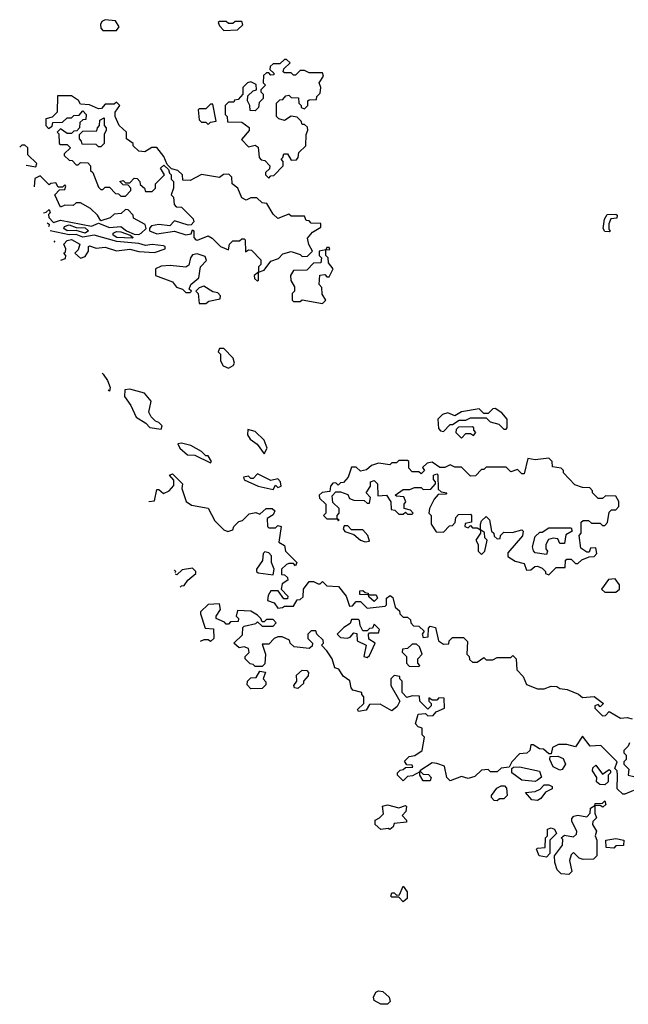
# Model space of a CAD drawing. Extents: x 2737310 to 2869991, y 870230 to 1012730.
# Tile 367 of 479: x 2742793 to 2745510, y 980932 to 985328. Entities that reach past the tile are written whole.
import ezdxf

# ---------------------------------------------------------------- set-up
doc = ezdxf.new("R2010")
doc.units = 0

msp = doc.modelspace()

# ---------------------------------------------------------------- linework, layer by layer
at = {"layer": '0CON02XD'}
for points in [[(2743225, 985280), (2743237.5, 985295), (2743221.7, 985321.7), (2743175, 985327.5), (2743160.7, 985319.3), (2743153.6, 985306.4), (2743155, 985290), (2743165, 985280), (2743225, 985280)], [(2743705, 985280), (2743765, 985282.5), (2743790, 985305), (2743785, 985320), (2743755, 985320), (2743745, 985310), (2743725, 985310), (2743715, 985320), (2743685, 985320), (2743680, 985315), (2743685, 985300), (2743705, 985280)], [(2743905, 984620), (2743915, 984630), (2743928.3, 984631.7), (2743970, 984675), (2743970, 984695), (2743960, 984705), (2743968.3, 984711.7), (2743971.7, 984728.3), (2743988.3, 984728.3), (2744005, 984700), (2744028.3, 984701.7), (2744037, 984713), (2744040, 984735), (2744070, 984765), (2744072.5, 984815), (2744080, 984835), (2744078.3, 984848.3), (2744065, 984860), (2744055, 984860), (2744050, 984875), (2744031.7, 984891.7), (2744005, 984897.5), (2743975, 984877.5), (2743950, 984885), (2743940, 984895), (2743940, 984955), (2743955, 984970), (2743968.3, 984971.7), (2743981.7, 984988.3), (2743995, 984990), (2744005, 984980), (2744038.3, 984978.3), (2744040, 984955), (2744050, 984945), (2744050, 984935), (2744065, 984930), (2744080, 984945), (2744080, 984965), (2744085, 984970), (2744118.3, 984971.7), (2744120, 984985), (2744135, 985000), (2744137.5, 985025), (2744130, 985045), (2744150, 985075), (2744145, 985090), (2744085, 985090), (2744065, 985100), (2744045, 985100), (2744025, 985080), (2744015, 985080), (2744005, 985090), (2743975, 985090), (2743970, 985095), (2743971.7, 985108.3), (2744000, 985135), (2743985, 985150), (2743975, 985150), (2743955, 985130), (2743925, 985130), (2743911.7, 985118.3), (2743910, 985105), (2743928.3, 985088.3), (2743928.3, 985081.7), (2743915, 985080), (2743905, 985090), (2743895, 985090), (2743881.7, 985078.3), (2743880, 985045), (2743890, 985035), (2743870, 985015), (2743870, 985005), (2743880, 984995), (2743880, 984975), (2743861.7, 984958.3), (2743860, 984935), (2743845, 984920), (2743821.7, 984921.7), (2743820, 984945), (2743810, 984965), (2743811.7, 984988.3), (2743835, 985010), (2743850, 985015), (2743848.3, 985038.3), (2743825, 985050), (2743810, 985045), (2743790, 985025), (2743790, 984995), (2743768.3, 984971.7), (2743751.7, 984968.3), (2743750, 984960), (2743725, 984960), (2743710, 984945), (2743710, 984905), (2743720, 984895), (2743721.7, 984871.7), (2743785, 984870), (2743817, 984847), (2743817, 984833), (2743783, 984793), (2743815, 984760), (2743845, 984767.5), (2743858.3, 984758.3), (2743863, 984713), (2743871.7, 984701.7), (2743888.3, 984698.3), (2743910, 984675), (2743908.3, 984661.7), (2743890, 984645), (2743890, 984635), (2743905, 984620)], [(2743855, 984160), (2743860, 984165), (2743860, 984200), (2743885, 984210), (2743915, 984250), (2743948.3, 984261.7), (2743968.3, 984281.7), (2744005, 984292.5), (2744045, 984280), (2744055, 984270), (2744078.3, 984271.7), (2744100, 984295), (2744083.6, 984323.6), (2744078.3, 984351.7), (2744100.7, 984379.3), (2744138.3, 984401.7), (2744138.3, 984418.3), (2744095, 984420), (2744085, 984430), (2744071.7, 984431.7), (2744065, 984450), (2744005, 984450), (2743995, 984460), (2743945, 984440), (2743925, 984460), (2743897, 984507), (2743875, 984510), (2743851.7, 984531.7), (2743825, 984532.5), (2743805, 984522.5), (2743785, 984532.5), (2743767.5, 984575), (2743742.5, 984595), (2743740, 984625), (2743727.5, 984637.5), (2743703, 984637), (2743685, 984622.5), (2743605, 984636.7), (2743555, 984610), (2743521.7, 984611.7), (2743520, 984635), (2743500, 984655), (2743471.7, 984661.7), (2743451.7, 984681.7), (2743436.1, 984716.1), (2743405, 984757.5), (2743383, 984757), (2743351.7, 984738.3), (2743325, 984740), (2743300, 984765), (2743300, 984775), (2743270, 984795), (2743270, 984825), (2743237.5, 984855), (2743220, 984895), (2743220, 984915), (2743240, 984945), (2743225, 984960), (2743215, 984950), (2743175, 984950), (2743158.3, 984931.7), (2743145, 984930), (2743105, 984947.5), (2743065, 984950), (2743056.4, 984966.4), (2743025, 984987.5), (2742961.7, 984988.3), (2742960, 984915), (2742938.3, 984891.7), (2742910, 984885), (2742910, 984855), (2742921.7, 984841.7), (2742938.3, 984851.7), (2742941.7, 984868.3), (2742985, 984870), (2743005, 984890), (2743025, 984890), (2743035, 984900), (2743058.3, 984901.7), (2743075, 984920), (2743090, 984905), (2743088.3, 984881.7), (2743075, 984880), (2743061.7, 984868.3), (2743060, 984845), (2743048.3, 984831.7), (2743035, 984830), (2743025, 984820), (2743005, 984820), (2742975, 984840), (2742960, 984825), (2742968.3, 984818.3), (2742970, 984775), (2742975, 984770), (2743005, 984770), (2743020, 984755), (2742991.7, 984728.3), (2742991.7, 984721.7), (2743015, 984700), (2743028.3, 984698.3), (2743045, 984680), (2743055, 984680), (2743065, 984690), (2743098.3, 984688.3), (2743110, 984675), (2743110, 984655), (2743120, 984645), (2743145, 984580), (2743155, 984570), (2743165, 984570), (2743175, 984580), (2743195, 984580), (2743221.7, 984551.7), (2743235, 984550), (2743245, 984540), (2743265, 984540), (2743290, 984565), (2743290, 984575), (2743278.3, 984588.3), (2743255, 984590), (2743240, 984605), (2743255, 984610), (2743265, 984600), (2743285, 984600), (2743305, 984620), (2743318.3, 984618.3), (2743330, 984605), (2743331.7, 984591.7), (2743350, 984575), (2743355, 984560), (2743385, 984560), (2743400, 984575), (2743400, 984595), (2743440, 984635), (2743422.5, 984665), (2743437.5, 984677.5), (2743458.3, 984658.3), (2743461.7, 984641.7), (2743470, 984635), (2743470, 984615), (2743480, 984605), (2743480, 984575), (2743470, 984545), (2743480, 984535), (2743483, 984503), (2743492.5, 984492.5), (2743515, 984490), (2743568.3, 984438.3), (2743570, 984425), (2743558.3, 984411.7), (2743545, 984410), (2743485, 984430), (2743463, 984407), (2743415, 984412.9), (2743382, 984408), (2743373, 984397), (2743373.3, 984385), (2743405, 984371.5), (2743485, 984383.8), (2743535, 984367.5), (2743558.3, 984371.7), (2743565, 984390), (2743570, 984385), (2743570, 984355), (2743580, 984345), (2743587, 984343), (2743635, 984362.5), (2743653, 984353), (2743690, 984315), (2743725, 984300), (2743730, 984325), (2743745, 984340), (2743775, 984340), (2743785, 984350), (2743795, 984350), (2743800, 984345), (2743801.7, 984291.7), (2743815, 984300), (2743828.3, 984298.3), (2743870, 984255), (2743870, 984235), (2743860, 984225), (2743860, 984200), (2743840, 984185), (2743841.7, 984171.7), (2743855, 984160)], [(2743635, 984860), (2743645, 984870), (2743670, 984875), (2743655, 984950), (2743645, 984950), (2743625, 984930), (2743595, 984930), (2743590, 984925), (2743595, 984880), (2743605, 984870), (2743625, 984870), (2743635, 984860)], [(2743155, 984760), (2743145, 984760), (2743135, 984770), (2743071.7, 984771.7), (2743070, 984785), (2743060, 984795), (2743060, 984815), (2743075, 984830), (2743138.3, 984831.7), (2743140, 984845), (2743150, 984855), (2743151.7, 984878.3), (2743170, 984890), (2743170, 984855), (2743180, 984845), (2743180, 984835), (2743170, 984815), (2743170, 984775), (2743155, 984760)], [(2742822.4, 984678.5), (2742865, 984670), (2742870, 984685), (2742830, 984725), (2742830, 984755), (2742817, 984767), (2742803, 984767), (2742793.4, 984757.8)], [(2742900.1, 984465.4), (2742911.7, 984468.3), (2742925, 984480), (2742930, 984465), (2742922.5, 984457.5), (2742924, 984445), (2742945, 984421.9), (2742975, 984432.5), (2743114.3, 984405.7), (2743145, 984420), (2743195, 984400), (2743245, 984403.8), (2743270.6, 984385), (2743305, 984370.9), (2743325, 984368.8), (2743335, 984374.5), (2743357.5, 984395), (2743353.8, 984413.8), (2743301.7, 984441.7), (2743300, 984455), (2743278.3, 984478.3), (2743265, 984480), (2743247, 984463), (2743215, 984460), (2743196.7, 984443.3), (2743155, 984430), (2743140, 984455), (2743110, 984485), (2743065, 984510), (2743045, 984510), (2743031.7, 984498.3), (2742995, 984500), (2742975, 984490), (2742950, 984545), (2742971.7, 984568.3), (2742995, 984570), (2743000, 984585), (2742995, 984590), (2742985, 984580), (2742965, 984580), (2742955, 984600), (2742933, 984597), (2742925, 984590), (2742885, 984630), (2742861.7, 984618.3), (2742857.6, 984582)], [(2745425, 984380), (2745405, 984382.5), (2745397.5, 984395), (2745403.6, 984436.4), (2745415, 984457.5), (2745455, 984460), (2745460, 984455), (2745458.3, 984441.7), (2745431.7, 984438.3), (2745423, 984417), (2745422.5, 984392.5), (2745430, 984385), (2745425, 984380)], [(2742916.4, 984420.9), (2742924.3, 984415), (2742923.3, 984405), (2742922.3, 984404.7)], [(2743085, 984373.9), (2743045, 984386.2), (2743005, 984384.6), (2742991.2, 984395), (2742993.8, 984405), (2743015, 984411.5), (2743045, 984399.4), (2743085, 984398.5), (2743100.8, 984385), (2743085, 984373.9)], [(2742977.5, 984253.5), (2742998.3, 984261.7), (2743000, 984275), (2742990, 984285), (2742998.3, 984291.7), (2743000, 984305), (2742990, 984325), (2743005, 984341.2), (2743024.2, 984345.8), (2743062.5, 984325), (2743055, 984300), (2743040, 984285), (2743065, 984262.5), (2743085, 984270), (2743100, 984295), (2743100, 984315), (2743105, 984317.5), (2743135, 984307.5), (2743175, 984312.5), (2743225, 984296.2), (2743285, 984302.5), (2743325, 984292.5), (2743395, 984288), (2743442.5, 984305), (2743442.5, 984315), (2743435, 984318), (2743385, 984324), (2743355, 984320), (2743325, 984328.1), (2743227.3, 984337.3), (2743125.7, 984365.7), (2743075, 984356.5), (2743045, 984368.2), (2743015, 984367.1), (2742929.6, 984384.6)], [(2743295, 984352.5), (2743226.7, 984355), (2743210, 984365), (2743210, 984375), (2743225, 984381.5), (2743245, 984380.4), (2743286, 984365), (2743300, 984355), (2743295, 984352.5)], [(2742945.8, 984340.3), (2742950, 984335), (2742948.1, 984334)], [(2744145, 984060), (2744160, 984075), (2744143, 984103), (2744141.7, 984131.7), (2744130, 984145), (2744133, 984187), (2744155, 984190), (2744165, 984180), (2744175, 984180), (2744192.5, 984215), (2744171.7, 984241.7), (2744170, 984265), (2744160, 984275), (2744160, 984300), (2744178.3, 984301.7), (2744175, 984310), (2744165, 984310), (2744160, 984300), (2744130, 984295), (2744130, 984275), (2744140, 984265), (2744138.3, 984241.7), (2744105, 984240), (2744075, 984210), (2744015, 984207.5), (2744002.5, 984185), (2744003, 984163), (2744020, 984135), (2744020, 984115), (2744010, 984105), (2744010, 984075), (2744015, 984070), (2744045, 984070), (2744055, 984077.5), (2744145, 984060)], [(2743555, 984110), (2743560, 984115), (2743550, 984125), (2743557.5, 984145), (2743592.5, 984175), (2743600, 984225), (2743627.7, 984252.3), (2743621.2, 984271.2), (2743585, 984282.9), (2743565, 984278), (2743555.8, 984265), (2743548.3, 984231.7), (2743535, 984223.3), (2743465, 984230), (2743425, 984227.5), (2743400, 984215), (2743400, 984185), (2743475, 984157.5), (2743493.9, 984133.9), (2743520, 984125), (2743535, 984110), (2743555, 984110)], [(2743625, 984060), (2743638.3, 984071.7), (2743688.3, 984081.7), (2743690, 984095), (2743678.3, 984108.3), (2743655, 984112.5), (2743615, 984137.5), (2743595, 984130), (2743580, 984115), (2743590, 984105), (2743595, 984060), (2743625, 984060)], [(2743725, 983772.5), (2743746.4, 983783.6), (2743752.5, 983795), (2743747, 983817), (2743705, 983860), (2743685, 983860), (2743680, 983845), (2743690, 983835), (2743690, 983805), (2743701.7, 983781.7), (2743725, 983772.5)], [(2743161.4, 983749.2), (2743165.9, 983745.9), (2743185, 983717.5), (2743196.7, 983685), (2743195, 983670), (2743188.9, 983673.8)], [(2743425, 983500), (2743430, 983515), (2743415, 983530), (2743400, 983535), (2743380, 983555), (2743370, 983575), (2743380, 983625), (2743350, 983660), (2743285, 983678), (2743262.5, 983675), (2743260.8, 983645), (2743288.8, 983605), (2743313.6, 983553.6), (2743356.4, 983526.4), (2743375, 983506.7), (2743425, 983500)], [(2744685, 983490), (2744715, 983520), (2744725, 983520), (2744755, 983540), (2744785, 983540), (2744805, 983550), (2744875, 983550), (2744893, 983533), (2744932.5, 983522.5), (2744955, 983500), (2744965, 983500), (2744970, 983505), (2744970, 983545), (2744945, 983572.5), (2744915, 983592.5), (2744905, 983590), (2744885, 983570), (2744865, 983570), (2744845, 983590), (2744765, 983577.5), (2744735, 983560), (2744705, 983572.5), (2744680, 983565), (2744660, 983545), (2744663, 983503), (2744671.7, 983491.7), (2744685, 983490)], [(2743885, 983390), (2743897.5, 983415), (2743885, 983450), (2743845, 983490), (2743811.7, 983498.3), (2743810, 983475), (2743822.5, 983455), (2743853, 983433), (2743885, 983390)], [(2744765, 983460), (2744785, 983480), (2744805, 983480), (2744818.3, 983471.7), (2744830, 983485), (2744820, 983495), (2744820, 983505), (2744815, 983510), (2744751.7, 983508.3), (2744741.7, 983498.3), (2744740, 983485), (2744765, 983460)], [(2743645, 983350), (2743650, 983355), (2743635, 983380), (2743625, 983380), (2743605, 983400), (2743557, 983427), (2743515, 983437.5), (2743500, 983435), (2743507.5, 983415), (2743542.5, 983385), (2743575, 983383.3), (2743645, 983350)], [(2745155, 982850), (2745188.3, 982881.7), (2745228.3, 982881.7), (2745230, 982915), (2745235, 982920), (2745255, 982920), (2745275, 982900), (2745285, 982900), (2745303, 982917), (2745335, 982930), (2745358.3, 982931.7), (2745370, 982945), (2745365, 982970), (2745341.7, 982968.3), (2745335, 982950), (2745325, 982950), (2745298.3, 982968.3), (2745290, 983025), (2745300, 983035), (2745300, 983085), (2745308.3, 983091.7), (2745331.7, 983091.7), (2745345, 983080), (2745385, 983080), (2745395, 983070), (2745405, 983070), (2745417, 983083), (2745425, 983130), (2745435, 983140), (2745455, 983140), (2745467.5, 983155), (2745467, 983177), (2745455, 983200), (2745408.3, 983201.7), (2745395, 983190), (2745375, 983190), (2745350, 983215), (2745350, 983225), (2745338.3, 983238.3), (2745305, 983240), (2745271.7, 983251.7), (2745220, 983305), (2745220, 983315), (2745210, 983325), (2745171.7, 983331.7), (2745170, 983355), (2745155, 983370), (2745095, 983362.5), (2745061.7, 983368.3), (2745045, 983300), (2745035, 983300), (2745015, 983320), (2744985, 983310), (2744965, 983330), (2744875, 983330), (2744865, 983320), (2744855, 983320), (2744828.3, 983291.7), (2744805, 983290), (2744765, 983330), (2744735, 983330), (2744715, 983340), (2744691.7, 983328.3), (2744668.3, 983328.3), (2744635, 983352.5), (2744611.7, 983348.3), (2744591.7, 983328.3), (2744600, 983315), (2744585, 983300), (2744575, 983310), (2744545, 983310), (2744530, 983325), (2744530, 983355), (2744525, 983360), (2744485, 983360), (2744475, 983350), (2744455, 983350), (2744445, 983340), (2744395, 983347.5), (2744363, 983337), (2744341.7, 983318.3), (2744315, 983312.5), (2744295, 983330), (2744275, 983330), (2744260, 983285), (2744238.3, 983261.7), (2744225, 983260), (2744215, 983250), (2744205, 983260), (2744191.7, 983258.3), (2744180, 983245), (2744178.3, 983221.7), (2744143, 983217), (2744130, 983205), (2744131.7, 983191.7), (2744160, 983165), (2744160, 983125), (2744150, 983115), (2744165, 983100), (2744210, 983100), (2744215, 983090), (2744220, 983095), (2744210, 983100), (2744210, 983115), (2744220, 983125), (2744220, 983145), (2744191.7, 983171.7), (2744188.3, 983201.7), (2744205, 983220), (2744225, 983220), (2744258.3, 983208.3), (2744265, 983190), (2744285, 983182.5), (2744331.7, 983181.7), (2744345, 983170), (2744355, 983170), (2744360, 983195), (2744340, 983215), (2744360, 983245), (2744360, 983265), (2744375, 983270), (2744390, 983255), (2744391.7, 983201.7), (2744430, 983205), (2744450, 983175), (2744451.7, 983141.7), (2744468.3, 983138.3), (2744485, 983120), (2744505, 983120), (2744515, 983130), (2744525, 983120), (2744545, 983120), (2744550, 983125), (2744538.3, 983138.3), (2744510, 983145), (2744510, 983165), (2744517.5, 983175), (2744508.3, 983198.3), (2744475, 983200), (2744470, 983205), (2744505, 983230), (2744535, 983230), (2744555, 983240), (2744585, 983240), (2744595, 983230), (2744628.3, 983231.7), (2744650, 983255), (2744650, 983265), (2744640, 983275), (2744640, 983295), (2744655, 983300), (2744660, 983295), (2744661.7, 983231.7), (2744675, 983220), (2744700, 983215), (2744695, 983210), (2744661.7, 983208.3), (2744643, 983187), (2744622.5, 983145), (2744620, 983125), (2744630, 983115), (2744630, 983075), (2744651.7, 983041.7), (2744685, 983040), (2744711.7, 983068.3), (2744725, 983070), (2744737, 983083), (2744740, 983105), (2744751.7, 983118.3), (2744805, 983120), (2744810, 983115), (2744810, 983085), (2744781.7, 983078.3), (2744780, 983065), (2744795, 983060), (2744805, 983070), (2744815, 983060), (2744835, 983060), (2744850, 983050), (2744850, 983035), (2744830, 983005), (2744840, 982985), (2744840, 982955), (2744855, 982940), (2744870, 982955), (2744880, 983005), (2744870, 983015), (2744868.3, 983038.3), (2744850, 983050), (2744850, 983075), (2744855, 983090), (2744875, 983110), (2744890, 983095), (2744900, 983045), (2744910, 983035), (2744911.7, 983021.7), (2744925, 983010), (2744938.3, 983011.7), (2744940, 983025), (2744955, 983040), (2744991.7, 983038.3), (2745035, 983050), (2745040, 983045), (2745037, 983023), (2744971.7, 982948.3), (2744971.7, 982931.7), (2745005, 982910), (2745045, 982900), (2745055, 982870), (2745075, 982872.5), (2745093, 982887), (2745105, 982887.5), (2745125, 982880), (2745140, 982865), (2745140, 982855), (2745155, 982850)], [(2743370.4, 983176.5), (2743395, 983180), (2743405, 983230), (2743415, 983230), (2743435, 983212.5), (2743460, 983225), (2743481.7, 983248.3), (2743481.7, 983271.7), (2743462.5, 983295), (2743475, 983300), (2743520, 983255), (2743517.5, 983235), (2743537, 983177), (2743560.7, 983160.7), (2743635, 983147.5), (2743665, 983090), (2743705, 983050), (2743723, 983043), (2743745, 983050), (2743750, 983065), (2743771.7, 983088.3), (2743788.3, 983091.7), (2743818.3, 983121.7), (2743847.5, 983127.5), (2743865, 983120), (2743893.8, 983146.2), (2743920, 983145), (2743932.5, 983135), (2743925, 983117.5), (2743898.3, 983101.7), (2743900, 983065), (2743905, 983060), (2743935, 983060), (2743945, 983070), (2743960, 983065), (2743950, 982995), (2743975, 982980), (2743980, 982955), (2744030, 982905), (2744025, 982890), (2744015, 982900), (2743995, 982900), (2743983.6, 982896.4), (2743962.5, 982875), (2743961.7, 982851.7), (2743975, 982850), (2743988.3, 982838.3), (2743990, 982825), (2743965, 982810), (2743960, 982785), (2743990, 982755), (2743988.3, 982741.7), (2743971.7, 982741.7), (2743947.5, 982777.5), (2743915, 982777.5), (2743903, 982757), (2743900, 982735), (2743930, 982725), (2743945, 982700), (2743967, 982703), (2743975, 982710), (2744015, 982710), (2744031.7, 982738.3), (2744045, 982740), (2744058.3, 982751.7), (2744060, 982785), (2744085, 982820), (2744105, 982820), (2744125, 982810), (2744135, 982810), (2744145, 982820), (2744165, 982800), (2744217, 982797), (2744250, 982755), (2744265, 982710), (2744278.3, 982711.7), (2744295, 982730), (2744315, 982730), (2744345, 982700), (2744425, 982710), (2744430, 982715), (2744430, 982745), (2744447.5, 982757.5), (2744458.3, 982748.3), (2744470, 982705), (2744488.3, 982688.3), (2744490, 982675), (2744505, 982660), (2744525, 982660), (2744538.3, 982648.3), (2744540, 982635), (2744551.7, 982621.7), (2744575, 982620), (2744598.3, 982598.3), (2744590, 982585), (2744595, 982570), (2744617, 982573), (2744618.3, 982611.7), (2744625, 982620), (2744650, 982615), (2744662.5, 982555), (2744685, 982540), (2744708.3, 982541.7), (2744710, 982555), (2744725, 982570), (2744775, 982570), (2744791.7, 982551.7), (2744790, 982495), (2744800, 982485), (2744801.7, 982471.7), (2744815, 982460), (2744835, 982460), (2744865, 982480), (2744875, 982470), (2744905, 982470), (2744925, 982480), (2744985, 982480), (2744995, 982490), (2745010, 982475), (2745012.5, 982425), (2745040, 982395), (2745055, 982360), (2745105, 982340), (2745135, 982340), (2745165, 982352.5), (2745191.7, 982351.7), (2745205, 982342.5), (2745237, 982337), (2745287, 982317), (2745305, 982302.5), (2745357, 982307), (2745400, 982275), (2745385, 982260), (2745375, 982270), (2745360, 982265), (2745360, 982255), (2745395, 982220), (2745408.3, 982221.7), (2745425, 982240), (2745475, 982210), (2745505, 982212.5), (2745527, 982207)], [(2743925, 983230), (2743935, 983250), (2743945, 983240), (2743960, 983245), (2743957.5, 983265), (2743945, 983277.5), (2743915, 983270), (2743855, 983300), (2743835, 983280), (2743825, 983280), (2743815, 983290), (2743792.5, 983285), (2743795, 983273.3), (2743857.5, 983245), (2743925, 983230)], [(2744335, 982996.7), (2744355, 983000), (2744347.5, 983025), (2744325, 983050), (2744275, 983050), (2744258.3, 983068.3), (2744241.7, 983068.3), (2744237.5, 983055), (2744245, 983043.3), (2744285, 983030), (2744315, 983003.8), (2744335, 982996.7)], [(2745145, 982940), (2745095, 982947.5), (2745086.4, 982956.4), (2745082.5, 982975), (2745095, 983020), (2745115, 983040), (2745125, 983040), (2745155, 983060), (2745255, 983060), (2745260, 983045), (2745231.7, 983028.3), (2745225, 982990), (2745205, 982990), (2745195, 983010), (2745175, 983012.5), (2745153.3, 983006.7), (2745142.5, 982985), (2745142.5, 982965), (2745150, 982955), (2745145, 982940)], [(2743925, 982850), (2743930, 982875), (2743917.5, 982905), (2743917.5, 982935), (2743905, 982947.5), (2743888.3, 982951.7), (2743880, 982945), (2743877, 982913), (2743850, 982875), (2743850, 982865), (2743858.3, 982858.3), (2743925, 982850)], [(2743485.6, 982860.6), (2743490, 982865), (2743485, 982870), (2743482.6, 982869)], [(2743509.7, 982794.7), (2743515, 982800), (2743527.5, 982802.5), (2743543.6, 982826.4), (2743580, 982855), (2743580, 982865), (2743565, 982880), (2743518.3, 982871.7), (2743495, 982850), (2743488.7, 982852.1)], [(2745455, 982772.5), (2745470, 982785), (2745470, 982805), (2745451.7, 982831.7), (2745421.7, 982828.3), (2745390, 982785), (2745405, 982772.5), (2745455, 982772.5)], [(2744375, 982730), (2744351.7, 982751.7), (2744350, 982760), (2744311.7, 982761.7), (2744311.7, 982778.3), (2744325, 982780), (2744335, 982770), (2744348.3, 982768.3), (2744350, 982760), (2744385, 982760), (2744390, 982745), (2744375, 982730)], [(2745533, 981887), (2745495, 981870), (2745485, 981870), (2745460, 981895), (2745462.5, 981955), (2745460, 981975), (2745450, 981985), (2745460, 982015), (2745387, 982087), (2745340, 982085), (2745305, 982130), (2745275, 982082.5), (2745235, 982092.5), (2745198.3, 982091.7), (2745171.7, 982078.3), (2745165, 982050), (2745155, 982050), (2745131.7, 982071.7), (2745113, 982073), (2745085, 982090), (2745075, 982090), (2745070, 982065), (2745057, 982053), (2745025, 982050), (2744990, 982015), (2744978.3, 981991.7), (2744943, 981987), (2744925, 981970), (2744895, 981970), (2744885, 981980), (2744855, 981977.5), (2744825, 981950), (2744795, 981940), (2744765, 981950), (2744715, 981930), (2744700, 981945), (2744690, 981995), (2744655, 982007.5), (2744635, 982010), (2744580, 981975), (2744595, 981960), (2744618.3, 981958.3), (2744630, 981945), (2744625, 981930), (2744595, 981930), (2744580, 981955), (2744580, 981970), (2744547, 981953), (2744525, 981950), (2744505, 981930), (2744480, 981955), (2744480, 981965), (2744491.7, 981978.3), (2744505, 981980), (2744515, 981990), (2744548.3, 981991.7), (2744545, 982000), (2744521.7, 982001.7), (2744511.7, 982018.3), (2744531.7, 982038.3), (2744557, 982043), (2744590, 982065), (2744600, 982125), (2744590, 982135), (2744590, 982165), (2744571.7, 982171.7), (2744560, 982185), (2744571.7, 982228.3), (2744605, 982230), (2744615, 982220), (2744638.3, 982221.7), (2744651.7, 982238.3), (2744690, 982255), (2744688.3, 982298.3), (2744665, 982300), (2744655, 982290), (2744635, 982290), (2744620, 982300), (2744620, 982285), (2744630, 982275), (2744630, 982265), (2744615, 982250), (2744580, 982285), (2744578.3, 982308.3), (2744545, 982310), (2744521.7, 982301.7), (2744500, 982325), (2744500, 982375), (2744490, 982385), (2744490, 982395), (2744465, 982400), (2744450, 982385), (2744450, 982355), (2744490, 982285), (2744478.3, 982261.7), (2744455, 982242.5), (2744401.7, 982271.7), (2744355, 982270), (2744340, 982245), (2744305, 982240), (2744301.7, 982248.3), (2744330, 982275), (2744330, 982305), (2744320, 982315), (2744320, 982325), (2744280, 982335), (2744272.5, 982345), (2744266.4, 982376.4), (2744237, 982397), (2744218.3, 982428.3), (2744200, 982435), (2744187.5, 982475), (2744165, 982510), (2744140, 982535), (2744150, 982545), (2744148.3, 982558.3), (2744120, 982585), (2744115, 982600), (2744095, 982600), (2744080, 982585), (2744080, 982565), (2744100, 982545), (2744098.3, 982531.7), (2744085, 982520), (2744018.3, 982528.3), (2744000, 982545), (2743998.3, 982558.3), (2743965, 982572.5), (2743945, 982572.5), (2743930, 982565), (2743905, 982540), (2743875, 982540), (2743890, 982495), (2743887, 982453), (2743875, 982440), (2743845, 982440), (2743835, 982450), (2743821.7, 982451.7), (2743800, 982475), (2743800, 982485), (2743817, 982503), (2743815, 982520), (2743795, 982527.5), (2743773, 982523), (2743750, 982545), (2743788.3, 982581.7), (2743790, 982615), (2743795, 982620), (2743847.5, 982632.5), (2743855, 982640), (2743875, 982620), (2743925, 982620), (2743937.5, 982635), (2743925, 982650), (2743895, 982650), (2743885, 982640), (2743875, 982640), (2743870, 982655), (2743855, 982670), (2743825, 982687.5), (2743765, 982690), (2743760, 982665), (2743770, 982655), (2743768.3, 982641.7), (2743735, 982640), (2743725, 982630), (2743715, 982630), (2743708.3, 982638.3), (2743670, 982655), (2743670, 982665), (2743690, 982695), (2743685, 982720), (2743635, 982717.5), (2743600, 982685), (2743600, 982675), (2743621.7, 982611.7), (2743658.3, 982608.3), (2743660, 982565), (2743645, 982552.5), (2743635, 982560), (2743615, 982560), (2743598.4, 982551.7)], [(2744345, 982480), (2744355, 982490), (2744380, 982545), (2744351.7, 982561.7), (2744350, 982585), (2744355, 982590), (2744395, 982590), (2744400, 982605), (2744375, 982630), (2744368.3, 982611.7), (2744355, 982610), (2744345, 982600), (2744325, 982600), (2744313, 982623), (2744310, 982645), (2744305, 982650), (2744275, 982650), (2744268.3, 982631.7), (2744240, 982615), (2744210, 982585), (2744225, 982570), (2744255, 982567.5), (2744268.3, 982571.7), (2744285, 982590), (2744298.3, 982588.3), (2744300, 982555), (2744340, 982535), (2744330, 982485), (2744345, 982480)], [(2744575, 982440), (2744580, 982445), (2744570, 982455), (2744570, 982475), (2744590, 982495), (2744578.3, 982528.3), (2744565, 982540), (2744545, 982540), (2744525, 982520), (2744501.7, 982518.3), (2744500, 982505), (2744520, 982485), (2744520, 982455), (2744531.7, 982441.7), (2744575, 982440)], [(2743825, 982340), (2743808.3, 982358.3), (2743810, 982375), (2743825, 982390), (2743848.3, 982391.7), (2743865, 982420), (2743890, 982415), (2743880, 982385), (2743891.7, 982371.7), (2743891.7, 982358.3), (2743875, 982342.5), (2743825, 982340)], [(2744035, 982342.5), (2744020, 982345), (2744017.5, 982355), (2744030, 982375), (2744028.3, 982401.7), (2744055, 982423.3), (2744075, 982422.5), (2744083, 982413), (2744080.7, 982399.3), (2744060, 982375), (2744060, 982365), (2744035, 982342.5)], [(2745515, 982100), (2745510, 982085), (2745490, 982065), (2745490, 982055), (2745500, 982045), (2745500, 982025), (2745490, 982015), (2745490, 982005), (2745511.7, 981981.7), (2745510, 981955), (2745535, 981950)], [(2745205, 981977.5), (2745175, 981992.5), (2745160, 982025), (2745161.7, 982038.3), (2745195, 982040), (2745219.3, 982029.3), (2745230, 982005), (2745215, 981980), (2745205, 981977.5)], [(2745095, 981927.5), (2745035, 981932.5), (2744990, 981965), (2744990, 981985), (2744998.3, 981991.7), (2745025, 981992.5), (2745113.6, 981973.6), (2745123, 981947), (2745105, 981932.5), (2745095, 981927.5)], [(2745405, 981912.5), (2745383, 981913), (2745367.5, 981925), (2745370, 981945), (2745350, 981975), (2745351.7, 981988.3), (2745365, 982000), (2745395, 981960), (2745425, 981980), (2745430, 981975), (2745430, 981965), (2745420, 981955), (2745420, 981925), (2745405, 981912.5)], [(2744925, 981840), (2744911.7, 981841.7), (2744900, 981855), (2744900, 981865), (2744923.3, 981896.7), (2744943, 981907), (2744957, 981907), (2744967, 981897), (2744970, 981865), (2744955, 981850), (2744935, 981850), (2744925, 981840)], [(2745105, 981842.5), (2745080, 981845), (2745051.7, 981878.3), (2745095, 981882.5), (2745116.7, 981893.3), (2745135, 981912.5), (2745155, 981912.5), (2745170, 981905), (2745170, 981895), (2745140.7, 981879.3), (2745119.3, 981850.7), (2745105, 981842.5)], [(2744445, 981712.5), (2744437.5, 981717.5), (2744405, 981712.5), (2744380, 981735), (2744380, 981755), (2744400, 981765), (2744417, 981783), (2744413, 981817), (2744435, 981822.5), (2744485, 981810), (2744515, 981820), (2744520, 981815), (2744517, 981793), (2744500, 981775), (2744520, 981755), (2744520, 981745), (2744465, 981740), (2744460, 981725), (2744445, 981712.5)], [(2745245, 981512.5), (2745210, 981515), (2745193, 981533), (2745182.5, 981565), (2745180, 981595), (2745217, 981643), (2745217.5, 981667.5), (2745210, 981675), (2745225, 981687.5), (2745265, 981680), (2745278.3, 981691.7), (2745280, 981705), (2745258.3, 981748.3), (2745258.3, 981761.7), (2745267, 981773), (2745285, 981777.5), (2745325, 981770), (2745340, 981785), (2745341.7, 981808.3), (2745360, 981820), (2745361.7, 981828.3), (2745395, 981830), (2745405, 981840), (2745410, 981825), (2745397, 981813), (2745385, 981820), (2745360, 981820), (2745360, 981785), (2745367.5, 981765), (2745351.7, 981748.3), (2745350, 981735), (2745367.5, 981705), (2745362.5, 981685), (2745370, 981665), (2745370, 981595), (2745355, 981580), (2745308.3, 981578.3), (2745290, 981585), (2745265, 981610), (2745255, 981600), (2745247.5, 981575), (2745257.5, 981525), (2745245, 981512.5)], [(2745145, 981590), (2745112.5, 981595), (2745100, 981625), (2745105, 981630), (2745138.3, 981631.7), (2745140, 981675), (2745150, 981685), (2745150, 981715), (2745165, 981720), (2745180, 981715), (2745190, 981695), (2745160, 981665), (2745160, 981605), (2745145, 981590)], [(2745445, 981630), (2745411.7, 981631.7), (2745410, 981665), (2745455, 981672.5), (2745490, 981665), (2745488.3, 981641.7), (2745455, 981640), (2745445, 981630)], [(2744505, 981390), (2744485, 981410), (2744455, 981410), (2744450, 981415), (2744455, 981430), (2744465, 981430), (2744475, 981420), (2744488.3, 981421.7), (2744505, 981460), (2744522.5, 981435), (2744522.5, 981405), (2744505, 981390)], [(2744435, 980932.5), (2744405, 980933.3), (2744375, 980950), (2744372.5, 980965), (2744383.6, 980986.4), (2744395, 980992.5), (2744415, 980990), (2744442.5, 980965), (2744447.5, 980945), (2744435, 980932.5)]]:
    msp.add_lwpolyline(points, dxfattribs=at)

doc.saveas('drawing.dxf')
